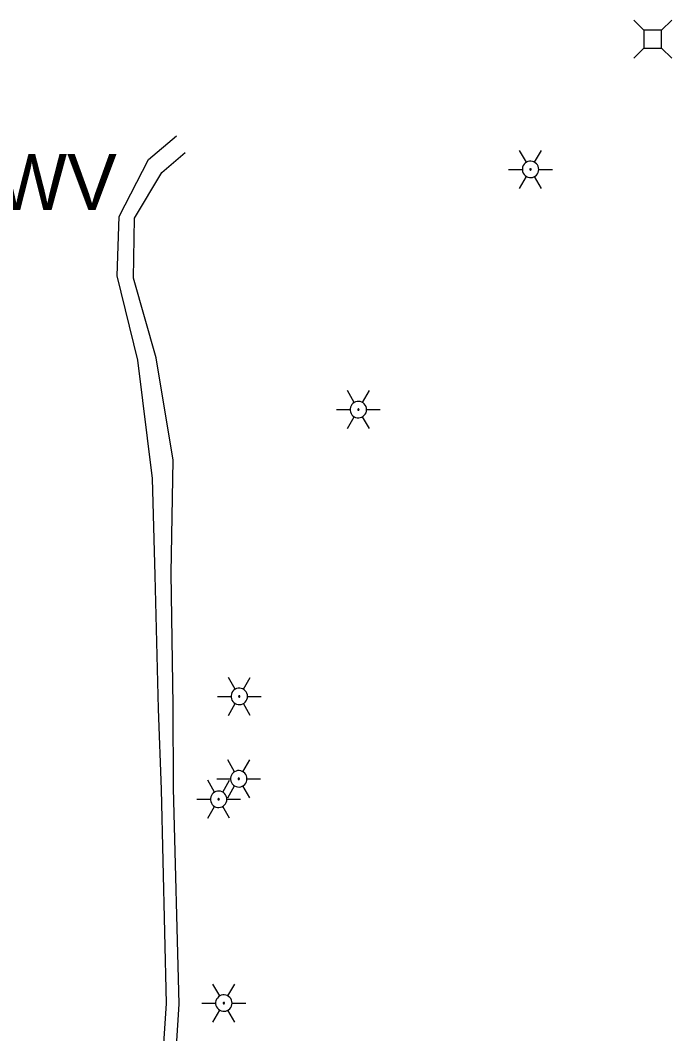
# Model space of a CAD drawing. Extents: x 600849 to 606371, y 330010 to 403088.
# Drawn here: x 602088.4 to 602201.7, y 360546.6 to 360722.7 of the extents above; entities that cross this region are included whole.
import ezdxf

# ---------------------------------------------------------------- set-up
doc = ezdxf.new("R2010")
doc.units = 0
for name, color, linetype in [('E_LTG', 7, 'Continuous'), ('E_UTL_AG_Bold', 7, 'Continuous'), ('E_UTL_E_UG', 7, 'Continuous'), ('E_UTL_W', 7, 'Continuous')]:
    doc.layers.add(name, color=color, linetype=linetype)

# ---------------------------------------------------------------- blocks, each defined once
blk = doc.blocks.new('WV')
at = {"layer": 'E_UTL_W'}
blk.add_line((-8.62, -8.62), (8.62, 8.62), dxfattribs=at)
blk.add_circle((0, 0), 12.19, dxfattribs=at)
blk.add_text('WV', height=32.918, dxfattribs=at).set_placement((30.48, -16.46))

msp = doc.modelspace()

# ---------------------------------------------------------------- linework, layer by layer
at = {"layer": 'E_LTG'}
for points in [[(602176.43, 360698.03), (602175.24, 360700.09)], [(602177.86, 360698.03), (602179.05, 360700.09)], [(602173.33, 360696.79), (602175.71, 360696.79)], [(602178.57, 360696.79), (602178.54, 360697.06), (602178.47, 360697.32), (602178.34, 360697.56), (602178.18, 360697.77), (602177.97, 360697.95), (602177.74, 360698.09), (602177.48, 360698.18), (602177.21, 360698.21), (602176.94, 360698.2), (602176.67, 360698.14), (602176.43, 360698.03), (602176.21, 360697.87), (602176.02, 360697.67), (602175.87, 360697.44), (602175.77, 360697.19), (602175.72, 360696.92), (602175.72, 360696.65), (602175.77, 360696.39), (602175.87, 360696.13), (602176.02, 360695.9), (602176.21, 360695.71), (602176.43, 360695.55), (602176.67, 360695.44), (602176.94, 360695.37), (602177.21, 360695.36), (602177.48, 360695.4), (602177.74, 360695.49), (602177.97, 360695.62), (602178.18, 360695.8), (602178.34, 360696.02), (602178.47, 360696.26), (602178.54, 360696.52), (602178.57, 360696.79)], [(602178.57, 360696.79), (602178.54, 360697.06), (602178.47, 360697.32), (602178.34, 360697.56), (602178.18, 360697.77), (602177.97, 360697.95), (602177.74, 360698.09), (602177.48, 360698.18), (602177.21, 360698.21), (602176.94, 360698.2), (602176.67, 360698.14), (602176.43, 360698.03), (602176.21, 360697.87), (602176.02, 360697.67), (602175.87, 360697.44), (602175.77, 360697.19), (602175.72, 360696.92), (602175.72, 360696.65), (602175.77, 360696.39), (602175.87, 360696.13), (602176.02, 360695.9), (602176.21, 360695.71), (602176.43, 360695.55), (602176.67, 360695.44), (602176.94, 360695.37), (602177.21, 360695.36), (602177.48, 360695.4), (602177.74, 360695.49), (602177.97, 360695.62), (602178.18, 360695.8), (602178.34, 360696.02), (602178.47, 360696.26), (602178.54, 360696.52), (602178.57, 360696.79)], [(602178.57, 360696.79), (602178.54, 360697.06), (602178.47, 360697.32), (602178.34, 360697.56), (602178.18, 360697.77), (602177.97, 360697.95), (602177.74, 360698.09), (602177.48, 360698.18), (602177.21, 360698.21), (602176.94, 360698.2), (602176.67, 360698.14), (602176.43, 360698.03), (602176.21, 360697.87), (602176.02, 360697.67), (602175.87, 360697.44), (602175.77, 360697.19), (602175.72, 360696.92), (602175.72, 360696.65), (602175.77, 360696.39), (602175.87, 360696.13), (602176.02, 360695.9), (602176.21, 360695.71), (602176.43, 360695.55), (602176.67, 360695.44), (602176.94, 360695.37), (602177.21, 360695.36), (602177.48, 360695.4), (602177.74, 360695.49), (602177.97, 360695.62), (602178.18, 360695.8), (602178.34, 360696.02), (602178.47, 360696.26), (602178.54, 360696.52), (602178.57, 360696.79)], [(602177.26, 360696.79), (602177.26, 360696.81), (602177.25, 360696.83), (602177.24, 360696.85), (602177.23, 360696.87), (602177.21, 360696.88), (602177.19, 360696.9), (602177.17, 360696.9), (602177.15, 360696.91), (602177.12, 360696.91), (602177.1, 360696.9), (602177.08, 360696.89), (602177.06, 360696.88), (602177.05, 360696.86), (602177.04, 360696.84), (602177.03, 360696.82), (602177.02, 360696.8), (602177.02, 360696.78), (602177.03, 360696.75), (602177.04, 360696.73), (602177.05, 360696.71), (602177.06, 360696.7), (602177.08, 360696.68), (602177.1, 360696.68), (602177.12, 360696.67), (602177.15, 360696.67), (602177.17, 360696.67), (602177.19, 360696.68), (602177.21, 360696.69), (602177.23, 360696.71), (602177.24, 360696.72), (602177.25, 360696.74), (602177.26, 360696.77), (602177.26, 360696.79)], [(602178.57, 360696.79), (602180.95, 360696.79)], [(602175.24, 360693.49), (602176.43, 360695.55)], [(602179.05, 360693.49), (602177.86, 360695.55)], [(602146.5, 360656.27), (602145.31, 360658.34)], [(602147.93, 360656.27), (602149.12, 360658.34)], [(602148.64, 360655.04), (602148.61, 360655.31), (602148.54, 360655.57), (602148.41, 360655.81), (602148.24, 360656.02), (602148.04, 360656.2), (602147.8, 360656.34), (602147.55, 360656.42), (602147.28, 360656.46), (602147.01, 360656.45), (602146.74, 360656.39), (602146.5, 360656.27), (602146.27, 360656.12), (602146.09, 360655.92), (602145.94, 360655.69), (602145.84, 360655.44), (602145.79, 360655.17), (602145.79, 360654.9), (602145.84, 360654.63), (602145.94, 360654.38), (602146.09, 360654.15), (602146.27, 360653.96), (602146.5, 360653.8), (602146.74, 360653.69), (602147.01, 360653.62), (602147.28, 360653.61), (602147.55, 360653.65), (602147.8, 360653.74), (602148.04, 360653.87), (602148.24, 360654.05), (602148.41, 360654.26), (602148.54, 360654.5), (602148.61, 360654.77), (602148.64, 360655.04)], [(602148.64, 360655.04), (602148.61, 360655.31), (602148.54, 360655.57), (602148.41, 360655.81), (602148.24, 360656.02), (602148.04, 360656.2), (602147.8, 360656.34), (602147.55, 360656.42), (602147.28, 360656.46), (602147.01, 360656.45), (602146.74, 360656.39), (602146.5, 360656.27), (602146.27, 360656.12), (602146.09, 360655.92), (602145.94, 360655.69), (602145.84, 360655.44), (602145.79, 360655.17), (602145.79, 360654.9), (602145.84, 360654.63), (602145.94, 360654.38), (602146.09, 360654.15), (602146.27, 360653.96), (602146.5, 360653.8), (602146.74, 360653.69), (602147.01, 360653.62), (602147.28, 360653.61), (602147.55, 360653.65), (602147.8, 360653.74), (602148.04, 360653.87), (602148.24, 360654.05), (602148.41, 360654.26), (602148.54, 360654.5), (602148.61, 360654.77), (602148.64, 360655.04)], [(602148.64, 360655.04), (602148.61, 360655.31), (602148.54, 360655.57), (602148.41, 360655.81), (602148.24, 360656.02), (602148.04, 360656.2), (602147.8, 360656.34), (602147.55, 360656.42), (602147.28, 360656.46), (602147.01, 360656.45), (602146.74, 360656.39), (602146.5, 360656.27), (602146.27, 360656.12), (602146.09, 360655.92), (602145.94, 360655.69), (602145.84, 360655.44), (602145.79, 360655.17), (602145.79, 360654.9), (602145.84, 360654.63), (602145.94, 360654.38), (602146.09, 360654.15), (602146.27, 360653.96), (602146.5, 360653.8), (602146.74, 360653.69), (602147.01, 360653.62), (602147.28, 360653.61), (602147.55, 360653.65), (602147.8, 360653.74), (602148.04, 360653.87), (602148.24, 360654.05), (602148.41, 360654.26), (602148.54, 360654.5), (602148.61, 360654.77), (602148.64, 360655.04)], [(602143.4, 360655.04), (602145.78, 360655.04)], [(602147.33, 360655.04), (602147.33, 360655.06), (602147.32, 360655.08), (602147.31, 360655.1), (602147.3, 360655.12), (602147.28, 360655.13), (602147.26, 360655.14), (602147.24, 360655.15), (602147.22, 360655.15), (602147.19, 360655.15), (602147.17, 360655.15), (602147.15, 360655.14), (602147.13, 360655.13), (602147.12, 360655.11), (602147.1, 360655.09), (602147.1, 360655.07), (602147.09, 360655.05), (602147.09, 360655.02), (602147.1, 360655), (602147.1, 360654.98), (602147.12, 360654.96), (602147.13, 360654.95), (602147.15, 360654.93), (602147.17, 360654.92), (602147.19, 360654.92), (602147.22, 360654.92), (602147.24, 360654.92), (602147.26, 360654.93), (602147.28, 360654.94), (602147.3, 360654.95), (602147.31, 360654.97), (602147.32, 360654.99), (602147.33, 360655.01), (602147.33, 360655.04)], [(602148.64, 360655.04), (602151.02, 360655.04)], [(602145.31, 360651.74), (602146.5, 360653.8)], [(602149.12, 360651.74), (602147.93, 360653.8)], [(602125.8, 360606.43), (602124.61, 360608.5)], [(602127.23, 360606.43), (602128.42, 360608.5)], [(602122.7, 360605.2), (602125.08, 360605.2)], [(602127.94, 360605.2), (602127.91, 360605.47), (602127.84, 360605.73), (602127.71, 360605.97), (602127.55, 360606.18), (602127.34, 360606.36), (602127.11, 360606.5), (602126.85, 360606.59), (602126.58, 360606.62), (602126.31, 360606.61), (602126.04, 360606.55), (602125.8, 360606.43), (602125.58, 360606.28), (602125.39, 360606.08), (602125.24, 360605.85), (602125.14, 360605.6), (602125.09, 360605.33), (602125.09, 360605.06), (602125.14, 360604.79), (602125.24, 360604.54), (602125.39, 360604.31), (602125.58, 360604.12), (602125.8, 360603.96), (602126.04, 360603.85), (602126.31, 360603.78), (602126.58, 360603.77), (602126.85, 360603.81), (602127.11, 360603.9), (602127.34, 360604.03), (602127.55, 360604.21), (602127.71, 360604.42), (602127.84, 360604.67), (602127.91, 360604.93), (602127.94, 360605.2)], [(602127.94, 360605.2), (602127.91, 360605.47), (602127.84, 360605.73), (602127.71, 360605.97), (602127.55, 360606.18), (602127.34, 360606.36), (602127.11, 360606.5), (602126.85, 360606.59), (602126.58, 360606.62), (602126.31, 360606.61), (602126.04, 360606.55), (602125.8, 360606.43), (602125.58, 360606.28), (602125.39, 360606.08), (602125.24, 360605.85), (602125.14, 360605.6), (602125.09, 360605.33), (602125.09, 360605.06), (602125.14, 360604.79), (602125.24, 360604.54), (602125.39, 360604.31), (602125.58, 360604.12), (602125.8, 360603.96), (602126.04, 360603.85), (602126.31, 360603.78), (602126.58, 360603.77), (602126.85, 360603.81), (602127.11, 360603.9), (602127.34, 360604.03), (602127.55, 360604.21), (602127.71, 360604.42), (602127.84, 360604.67), (602127.91, 360604.93), (602127.94, 360605.2)], [(602127.94, 360605.2), (602127.91, 360605.47), (602127.84, 360605.73), (602127.71, 360605.97), (602127.55, 360606.18), (602127.34, 360606.36), (602127.11, 360606.5), (602126.85, 360606.59), (602126.58, 360606.62), (602126.31, 360606.61), (602126.04, 360606.55), (602125.8, 360606.43), (602125.58, 360606.28), (602125.39, 360606.08), (602125.24, 360605.85), (602125.14, 360605.6), (602125.09, 360605.33), (602125.09, 360605.06), (602125.14, 360604.79), (602125.24, 360604.54), (602125.39, 360604.31), (602125.58, 360604.12), (602125.8, 360603.96), (602126.04, 360603.85), (602126.31, 360603.78), (602126.58, 360603.77), (602126.85, 360603.81), (602127.11, 360603.9), (602127.34, 360604.03), (602127.55, 360604.21), (602127.71, 360604.42), (602127.84, 360604.67), (602127.91, 360604.93), (602127.94, 360605.2)], [(602126.63, 360605.2), (602126.63, 360605.22), (602126.62, 360605.24), (602126.61, 360605.26), (602126.6, 360605.28), (602126.58, 360605.29), (602126.56, 360605.31), (602126.54, 360605.31), (602126.52, 360605.32), (602126.49, 360605.31), (602126.47, 360605.31), (602126.45, 360605.3), (602126.43, 360605.29), (602126.42, 360605.27), (602126.41, 360605.25), (602126.4, 360605.23), (602126.39, 360605.21), (602126.39, 360605.19), (602126.4, 360605.16), (602126.41, 360605.14), (602126.42, 360605.12), (602126.43, 360605.11), (602126.45, 360605.09), (602126.47, 360605.08), (602126.49, 360605.08), (602126.52, 360605.08), (602126.54, 360605.08), (602126.56, 360605.09), (602126.58, 360605.1), (602126.6, 360605.11), (602126.61, 360605.13), (602126.62, 360605.15), (602126.63, 360605.17), (602126.63, 360605.2)], [(602127.94, 360605.2), (602130.32, 360605.2)], [(602124.61, 360601.9), (602125.8, 360603.96)], [(602128.42, 360601.9), (602127.23, 360603.96)], [(602125.7, 360592.11), (602124.51, 360594.17)], [(602127.13, 360592.11), (602128.32, 360594.17)], [(602127.84, 360590.87), (602127.82, 360591.14), (602127.74, 360591.4), (602127.62, 360591.65), (602127.45, 360591.86), (602127.24, 360592.04), (602127.01, 360592.17), (602126.75, 360592.26), (602126.48, 360592.3), (602126.21, 360592.29), (602125.95, 360592.22), (602125.7, 360592.11), (602125.48, 360591.95), (602125.29, 360591.76), (602125.14, 360591.53), (602125.04, 360591.28), (602124.99, 360591.01), (602124.99, 360590.74), (602125.04, 360590.47), (602125.14, 360590.22), (602125.29, 360589.99), (602125.48, 360589.79), (602125.7, 360589.64), (602125.95, 360589.52), (602126.21, 360589.46), (602126.48, 360589.45), (602126.75, 360589.48), (602127.01, 360589.57), (602127.24, 360589.71), (602127.45, 360589.89), (602127.62, 360590.1), (602127.74, 360590.34), (602127.82, 360590.6), (602127.84, 360590.87)], [(602127.84, 360590.87), (602127.82, 360591.14), (602127.74, 360591.4), (602127.62, 360591.65), (602127.45, 360591.86), (602127.24, 360592.04), (602127.01, 360592.17), (602126.75, 360592.26), (602126.48, 360592.3), (602126.21, 360592.29), (602125.95, 360592.22), (602125.7, 360592.11), (602125.48, 360591.95), (602125.29, 360591.76), (602125.14, 360591.53), (602125.04, 360591.28), (602124.99, 360591.01), (602124.99, 360590.74), (602125.04, 360590.47), (602125.14, 360590.22), (602125.29, 360589.99), (602125.48, 360589.79), (602125.7, 360589.64), (602125.95, 360589.52), (602126.21, 360589.46), (602126.48, 360589.45), (602126.75, 360589.48), (602127.01, 360589.57), (602127.24, 360589.71), (602127.45, 360589.89), (602127.62, 360590.1), (602127.74, 360590.34), (602127.82, 360590.6), (602127.84, 360590.87)], [(602127.84, 360590.87), (602127.82, 360591.14), (602127.74, 360591.4), (602127.62, 360591.65), (602127.45, 360591.86), (602127.24, 360592.04), (602127.01, 360592.17), (602126.75, 360592.26), (602126.48, 360592.3), (602126.21, 360592.29), (602125.95, 360592.22), (602125.7, 360592.11), (602125.48, 360591.95), (602125.29, 360591.76), (602125.14, 360591.53), (602125.04, 360591.28), (602124.99, 360591.01), (602124.99, 360590.74), (602125.04, 360590.47), (602125.14, 360590.22), (602125.29, 360589.99), (602125.48, 360589.79), (602125.7, 360589.64), (602125.95, 360589.52), (602126.21, 360589.46), (602126.48, 360589.45), (602126.75, 360589.48), (602127.01, 360589.57), (602127.24, 360589.71), (602127.45, 360589.89), (602127.62, 360590.1), (602127.74, 360590.34), (602127.82, 360590.6), (602127.84, 360590.87)], [(602126.53, 360590.87), (602126.53, 360590.9), (602126.52, 360590.92), (602126.51, 360590.94), (602126.5, 360590.95), (602126.48, 360590.97), (602126.46, 360590.98), (602126.44, 360590.99), (602126.42, 360590.99), (602126.4, 360590.99), (602126.37, 360590.99), (602126.35, 360590.98), (602126.34, 360590.96), (602126.32, 360590.95), (602126.31, 360590.93), (602126.3, 360590.91), (602126.3, 360590.88), (602126.3, 360590.86), (602126.3, 360590.84), (602126.31, 360590.82), (602126.32, 360590.8), (602126.34, 360590.78), (602126.35, 360590.77), (602126.37, 360590.76), (602126.4, 360590.75), (602126.42, 360590.75), (602126.44, 360590.76), (602126.46, 360590.76), (602126.48, 360590.78), (602126.5, 360590.79), (602126.51, 360590.81), (602126.52, 360590.83), (602126.53, 360590.85), (602126.53, 360590.87)], [(602122.2, 360588.55), (602121.01, 360590.61)], [(602122.6, 360590.87), (602124.98, 360590.87)], [(602123.63, 360588.55), (602124.82, 360590.61)], [(602124.51, 360587.57), (602125.7, 360589.64)], [(602128.32, 360587.57), (602127.13, 360589.64)], [(602127.84, 360590.87), (602130.22, 360590.87)], [(602124.35, 360587.31), (602124.32, 360587.58), (602124.24, 360587.84), (602124.12, 360588.09), (602123.95, 360588.3), (602123.75, 360588.48), (602123.51, 360588.61), (602123.25, 360588.7), (602122.98, 360588.74), (602122.71, 360588.73), (602122.45, 360588.66), (602122.2, 360588.55), (602121.98, 360588.39), (602121.79, 360588.2), (602121.65, 360587.97), (602121.55, 360587.72), (602121.49, 360587.45), (602121.49, 360587.18), (602121.55, 360586.91), (602121.65, 360586.66), (602121.79, 360586.43), (602121.98, 360586.23), (602122.2, 360586.08), (602122.45, 360585.96), (602122.71, 360585.9), (602122.98, 360585.89), (602123.25, 360585.92), (602123.51, 360586.01), (602123.75, 360586.15), (602123.95, 360586.33), (602124.12, 360586.54), (602124.24, 360586.78), (602124.32, 360587.04), (602124.35, 360587.31)], [(602124.35, 360587.31), (602124.32, 360587.58), (602124.24, 360587.84), (602124.12, 360588.09), (602123.95, 360588.3), (602123.75, 360588.48), (602123.51, 360588.61), (602123.25, 360588.7), (602122.98, 360588.74), (602122.71, 360588.73), (602122.45, 360588.66), (602122.2, 360588.55), (602121.98, 360588.39), (602121.79, 360588.2), (602121.65, 360587.97), (602121.55, 360587.72), (602121.49, 360587.45), (602121.49, 360587.18), (602121.55, 360586.91), (602121.65, 360586.66), (602121.79, 360586.43), (602121.98, 360586.23), (602122.2, 360586.08), (602122.45, 360585.96), (602122.71, 360585.9), (602122.98, 360585.89), (602123.25, 360585.92), (602123.51, 360586.01), (602123.75, 360586.15), (602123.95, 360586.33), (602124.12, 360586.54), (602124.24, 360586.78), (602124.32, 360587.04), (602124.35, 360587.31)], [(602124.35, 360587.31), (602124.32, 360587.58), (602124.24, 360587.84), (602124.12, 360588.09), (602123.95, 360588.3), (602123.75, 360588.48), (602123.51, 360588.61), (602123.25, 360588.7), (602122.98, 360588.74), (602122.71, 360588.73), (602122.45, 360588.66), (602122.2, 360588.55), (602121.98, 360588.39), (602121.79, 360588.2), (602121.65, 360587.97), (602121.55, 360587.72), (602121.49, 360587.45), (602121.49, 360587.18), (602121.55, 360586.91), (602121.65, 360586.66), (602121.79, 360586.43), (602121.98, 360586.23), (602122.2, 360586.08), (602122.45, 360585.96), (602122.71, 360585.9), (602122.98, 360585.89), (602123.25, 360585.92), (602123.51, 360586.01), (602123.75, 360586.15), (602123.95, 360586.33), (602124.12, 360586.54), (602124.24, 360586.78), (602124.32, 360587.04), (602124.35, 360587.31)], [(602123.04, 360587.31), (602123.03, 360587.34), (602123.03, 360587.36), (602123.02, 360587.38), (602123, 360587.39), (602122.99, 360587.41), (602122.97, 360587.42), (602122.94, 360587.43), (602122.92, 360587.43), (602122.9, 360587.43), (602122.88, 360587.43), (602122.86, 360587.42), (602122.84, 360587.4), (602122.82, 360587.39), (602122.81, 360587.37), (602122.8, 360587.35), (602122.8, 360587.32), (602122.8, 360587.3), (602122.8, 360587.28), (602122.81, 360587.26), (602122.82, 360587.24), (602122.84, 360587.22), (602122.86, 360587.21), (602122.88, 360587.2), (602122.9, 360587.19), (602122.92, 360587.19), (602122.94, 360587.2), (602122.97, 360587.2), (602122.99, 360587.22), (602123, 360587.23), (602123.02, 360587.25), (602123.03, 360587.27), (602123.03, 360587.29), (602123.04, 360587.31)], [(602119.11, 360587.31), (602121.49, 360587.31)], [(602121.01, 360584.01), (602122.2, 360586.08)], [(602124.82, 360584.01), (602123.63, 360586.08)], [(602124.35, 360587.31), (602126.73, 360587.31)], [(602123.11, 360553.14), (602121.92, 360555.2)], [(602124.54, 360553.14), (602125.73, 360555.2)], [(602125.25, 360551.9), (602125.23, 360552.17), (602125.15, 360552.43), (602125.02, 360552.67), (602124.86, 360552.89), (602124.65, 360553.06), (602124.42, 360553.2), (602124.16, 360553.29), (602123.89, 360553.33), (602123.62, 360553.31), (602123.36, 360553.25), (602123.11, 360553.14), (602122.89, 360552.98), (602122.7, 360552.78), (602122.55, 360552.55), (602122.45, 360552.3), (602122.4, 360552.03), (602122.4, 360551.76), (602122.45, 360551.5), (602122.55, 360551.24), (602122.7, 360551.02), (602122.89, 360550.82), (602123.11, 360550.66), (602123.36, 360550.55), (602123.62, 360550.48), (602123.89, 360550.47), (602124.16, 360550.51), (602124.42, 360550.6), (602124.65, 360550.73), (602124.86, 360550.91), (602125.02, 360551.13), (602125.15, 360551.37), (602125.23, 360551.63), (602125.25, 360551.9)], [(602125.25, 360551.9), (602125.23, 360552.17), (602125.15, 360552.43), (602125.02, 360552.67), (602124.86, 360552.89), (602124.65, 360553.06), (602124.42, 360553.2), (602124.16, 360553.29), (602123.89, 360553.33), (602123.62, 360553.31), (602123.36, 360553.25), (602123.11, 360553.14), (602122.89, 360552.98), (602122.7, 360552.78), (602122.55, 360552.55), (602122.45, 360552.3), (602122.4, 360552.03), (602122.4, 360551.76), (602122.45, 360551.5), (602122.55, 360551.24), (602122.7, 360551.02), (602122.89, 360550.82), (602123.11, 360550.66), (602123.36, 360550.55), (602123.62, 360550.48), (602123.89, 360550.47), (602124.16, 360550.51), (602124.42, 360550.6), (602124.65, 360550.73), (602124.86, 360550.91), (602125.02, 360551.13), (602125.15, 360551.37), (602125.23, 360551.63), (602125.25, 360551.9)], [(602125.25, 360551.9), (602125.23, 360552.17), (602125.15, 360552.43), (602125.02, 360552.67), (602124.86, 360552.89), (602124.65, 360553.06), (602124.42, 360553.2), (602124.16, 360553.29), (602123.89, 360553.33), (602123.62, 360553.31), (602123.36, 360553.25), (602123.11, 360553.14), (602122.89, 360552.98), (602122.7, 360552.78), (602122.55, 360552.55), (602122.45, 360552.3), (602122.4, 360552.03), (602122.4, 360551.76), (602122.45, 360551.5), (602122.55, 360551.24), (602122.7, 360551.02), (602122.89, 360550.82), (602123.11, 360550.66), (602123.36, 360550.55), (602123.62, 360550.48), (602123.89, 360550.47), (602124.16, 360550.51), (602124.42, 360550.6), (602124.65, 360550.73), (602124.86, 360550.91), (602125.02, 360551.13), (602125.15, 360551.37), (602125.23, 360551.63), (602125.25, 360551.9)], [(602120.01, 360551.9), (602122.39, 360551.9)], [(602121.92, 360548.6), (602123.11, 360550.66)], [(602123.94, 360551.9), (602123.94, 360551.92), (602123.93, 360551.94), (602123.92, 360551.96), (602123.91, 360551.98), (602123.89, 360552), (602123.87, 360552.01), (602123.85, 360552.01), (602123.83, 360552.02), (602123.81, 360552.02), (602123.78, 360552.01), (602123.76, 360552), (602123.74, 360551.99), (602123.73, 360551.97), (602123.72, 360551.95), (602123.71, 360551.93), (602123.7, 360551.91), (602123.7, 360551.89), (602123.71, 360551.87), (602123.72, 360551.84), (602123.73, 360551.83), (602123.74, 360551.81), (602123.76, 360551.8), (602123.78, 360551.79), (602123.81, 360551.78), (602123.83, 360551.78), (602123.85, 360551.78), (602123.87, 360551.79), (602123.89, 360551.8), (602123.91, 360551.82), (602123.92, 360551.83), (602123.93, 360551.85), (602123.94, 360551.88), (602123.94, 360551.9)], [(602125.73, 360548.6), (602124.54, 360550.66)], [(602125.25, 360551.9), (602127.63, 360551.9)]]:
    msp.add_lwpolyline(points, dxfattribs=at)
at = {"layer": 'E_UTL_AG_Bold'}
for points in [[(602196.84, 360720.95), (602195.09, 360722.7)], [(602199.94, 360720.95), (602201.69, 360722.7)], [(602199.94, 360720.95), (602196.84, 360720.95)], [(602196.84, 360720.95), (602196.84, 360717.85)], [(602199.94, 360717.85), (602199.94, 360720.95)], [(602196.84, 360717.85), (602195.09, 360716.1)], [(602196.84, 360717.85), (602199.94, 360717.85)], [(602199.94, 360717.85), (602201.69, 360716.1)]]:
    msp.add_lwpolyline(points, dxfattribs=at)
at = {"layer": 'E_UTL_E_UG'}
for points in [[(601996.88, 360486.88), (602004.57, 360487.3), (602040.51, 360485.34), (602074.61, 360484.3), (602101.38, 360483.68), (602108.03, 360484.4), (602110.4, 360486.25), (602111.09, 360493.1), (602111.2, 360494.51), (602111.22, 360512.57), (602112.63, 360533.64), (602113.86, 360551.83), (602112.99, 360589.04), (602112.44, 360603.06), (602111.88, 360626.21), (602111.43, 360643.08), (602108.85, 360663.63), (602105.27, 360678.29), (602105.65, 360688.6), (602110.74, 360698.48), (602115.61, 360702.62)], [(602112.08, 360664.05), (602108.14, 360677.9), (602108.27, 360688.3), (602113.05, 360696.25), (602117.09, 360699.74)], [(602117.46, 360479), (602114.42, 360483.2), (602113.19, 360494.02), (602113.56, 360511.57), (602114.91, 360533.45), (602116.03, 360551.73), (602115.05, 360589.24), (602115.03, 360603.63), (602114.65, 360626.59), (602115.02, 360646.26), (602112.08, 360664.05)]]:
    msp.add_lwpolyline(points, dxfattribs=at)

# ---------------------------------------------------------------- block references
at = {"layer": 'E_UTL_E_UG', "xscale": 0.29527500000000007, "yscale": 0.29527500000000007}
msp.add_blockref('WV', (602075.29, 360694.6), dxfattribs=at)

doc.saveas('drawing.dxf')
